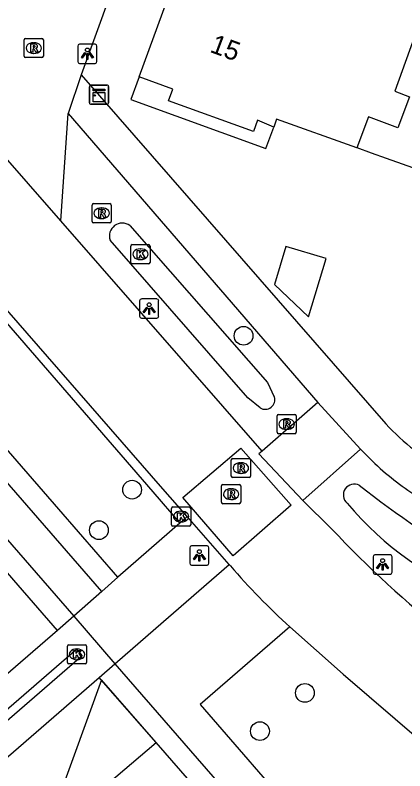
# Model space of a CAD drawing. Extents: x 155888 to 156864, y 383882 to 384671.
# Drawn here: x 156699.39 to 156719.7, y 384044.53 to 384083.96 of the extents above; entities that cross this region are included whole.
import ezdxf

# ---------------------------------------------------------------- set-up
doc = ezdxf.new("R2010")
doc.units = 0
for name, color, linetype in [('IMGEO_Boom', 7, 'Continuous'), ('IMGEO_Greppel_droge_sloot', 7, 'Continuous'), ('IMGEO_Kast', 7, 'Continuous'), ('IMGEO_Kolk', 7, 'Continuous'), ('IMGEO_Lichtpunt', 7, 'Continuous'), ('IMGEO_Pand', 7, 'Continuous'), ('IMGEO_Pand_nummerreeks', 7, 'Continuous'), ('IMGEO_Pand_overbouw', 7, 'Continuous'), ('IMGEO_Parkeervlak_open', 7, 'Continuous'), ('IMGEO_Rijbaan_lokaal_gesloten', 7, 'Continuous'), ('IMGEO_Rijbaan_lokaal_open', 7, 'Continuous'), ('IMGEO_Rioolput', 7, 'Continuous'), ('IMGEO_Voetpad_open', 7, 'Continuous')]:
    doc.layers.add(name, color=color, linetype=linetype)

msp = doc.modelspace()

# ---------------------------------------------------------------- linework, layer by layer
at = {"layer": 'IMGEO_Boom'}
for centre in [(156711.295, 384067.228), (156705.483, 384059.201), (156703.756, 384057.09), (156714.49, 384048.6), (156712.148, 384046.606)]:
    msp.add_circle(centre, 0.489, dxfattribs=at)
at = {"layer": 'IMGEO_Greppel_droge_sloot'}
for points in [[(156705.368, 384072.977), (156712.544, 384064.789)], [(156712.161, 384063.467), (156711.516, 384063.985), (156704.342, 384072.215)], [(156712.544, 384064.789), (156712.897, 384064.044)]]:
    msp.add_lwpolyline(points, dxfattribs=at)
for centre, radius, start, end in [((156704.972, 384072.438), 0.669, 53.7207, 199.4811), ((156712.423, 384063.891), 0.498, 238.3504, 17.8402), ((156717.06, 384058.926), 0.567, 62.3921, 229.3817), ((156759.755, 384114.24), 69.316, 232.25466, 238.48302), ((156730.124, 384069.834), 17.579, 220.1659, 248.8475)]:
    msp.add_arc(centre, radius, start, end, dxfattribs=at)
at = {"layer": 'IMGEO_Kast'}
for p, q in [((156703.26, 384079.379), (156703.26, 384080.22)), ((156703.26, 384080.22), (156703.26, 384079.379)), ((156703.335, 384080.304), (156704.176, 384080.304)), ((156704.176, 384080.304), (156703.335, 384080.304)), ((156704.26, 384080.229), (156704.26, 384079.388)), ((156704.26, 384079.388), (156704.26, 384080.229)), ((156704.185, 384079.304), (156703.344, 384079.304)), ((156703.344, 384079.304), (156704.185, 384079.304))]:
    msp.add_line(p, q, dxfattribs=at)
for points in [[(156703.455, 384080.094), (156704.055, 384080.094), (156704.055, 384080.009), (156703.455, 384080.009), (156703.455, 384080.094)], [(156703.455, 384079.919), (156704.055, 384079.919), (156704.055, 384079.43), (156703.455, 384079.43), (156703.455, 384079.919)]]:
    msp.add_lwpolyline(points, dxfattribs=at)
msp.add_circle((156703.539, 384079.768), 0.0377, dxfattribs=at)
for centre, start, end in [((156703.338, 384080.226), 92.4484, 184.2845), ((156703.338, 384080.226), 92.4484, 184.2845), ((156704.182, 384080.226), 2.4484, 94.2845), ((156704.182, 384080.226), 2.4484, 94.2845), ((156703.338, 384079.382), 182.4484, 274.2845), ((156703.338, 384079.382), 182.4484, 274.2845), ((156704.182, 384079.382), 272.4484, 4.2845), ((156704.182, 384079.382), 272.4484, 4.2845)]:
    msp.add_arc(centre, 0.0779, start, end, dxfattribs=at)
at = {"layer": 'IMGEO_Kolk'}
for p, q in [((156705.42, 384071.057), (156705.42, 384071.909)), ((156705.495, 384071.983), (156706.347, 384071.983)), ((156706.421, 384071.909), (156706.421, 384071.057)), ((156705.908, 384071.763), (156705.933, 384071.763)), ((156705.931, 384071.203), (156705.906, 384071.203)), ((156706.347, 384070.983), (156705.495, 384070.983)), ((156707.538, 384057.374), (156707.538, 384058.226)), ((156707.613, 384058.3), (156708.465, 384058.3)), ((156708.026, 384058.08), (156708.051, 384058.08)), ((156708.539, 384058.226), (156708.539, 384057.374)), ((156708.465, 384057.3), (156707.613, 384057.3)), ((156708.049, 384057.52), (156708.024, 384057.52)), ((156702.113, 384050.187), (156702.113, 384051.039)), ((156702.188, 384051.113), (156703.04, 384051.113)), ((156703.114, 384051.039), (156703.114, 384050.187)), ((156702.601, 384050.893), (156702.626, 384050.893)), ((156702.624, 384050.333), (156702.599, 384050.333)), ((156703.04, 384050.113), (156702.188, 384050.113))]:
    msp.add_line(p, q, dxfattribs=at)
for points in [[(156705.42, 384071.057), (156705.42, 384071.909)], [(156705.495, 384071.983), (156706.347, 384071.983)], [(156706.421, 384071.909), (156706.421, 384071.057)], [(156705.741, 384071.683), (156705.864, 384071.683), (156705.864, 384071.532), (156705.994, 384071.683), (156706.158, 384071.683), (156706.012, 384071.532), (156706.165, 384071.283), (156706.013, 384071.283), (156705.928, 384071.447), (156705.864, 384071.38), (156705.864, 384071.283), (156705.741, 384071.283), (156705.741, 384071.683)], [(156706.347, 384070.983), (156705.495, 384070.983)], [(156707.538, 384057.374), (156707.538, 384058.226)], [(156707.613, 384058.3), (156708.465, 384058.3)], [(156708.539, 384058.226), (156708.539, 384057.374)], [(156707.859, 384058), (156707.982, 384058), (156707.982, 384057.849), (156708.112, 384058), (156708.276, 384058), (156708.13, 384057.849), (156708.283, 384057.6), (156708.131, 384057.6), (156708.046, 384057.764), (156707.982, 384057.697), (156707.982, 384057.6), (156707.859, 384057.6), (156707.859, 384058)], [(156708.465, 384057.3), (156707.613, 384057.3)], [(156702.113, 384050.187), (156702.113, 384051.039)], [(156702.188, 384051.113), (156703.04, 384051.113)], [(156703.114, 384051.039), (156703.114, 384050.187)], [(156702.434, 384050.813), (156702.557, 384050.813), (156702.557, 384050.662), (156702.687, 384050.813), (156702.851, 384050.813), (156702.705, 384050.662), (156702.858, 384050.413), (156702.706, 384050.413), (156702.621, 384050.577), (156702.557, 384050.51), (156702.557, 384050.413), (156702.434, 384050.413), (156702.434, 384050.813)], [(156703.04, 384050.113), (156702.188, 384050.113)]]:
    msp.add_lwpolyline(points, dxfattribs=at)
for centre, start, end in [((156705.497, 384071.907), 91.552, 178.448), ((156705.497, 384071.907), 91.552, 178.448), ((156706.345, 384071.907), 1.552, 88.448), ((156706.345, 384071.907), 1.552, 88.448), ((156705.497, 384071.059), 181.552, 268.448), ((156705.497, 384071.059), 181.552, 268.448), ((156706.345, 384071.059), 271.552, 358.448), ((156706.345, 384071.059), 271.552, 358.448), ((156707.615, 384058.224), 91.552, 178.448), ((156707.615, 384058.224), 91.552, 178.448), ((156708.463, 384058.224), 1.552, 88.448), ((156708.463, 384058.224), 1.552, 88.448), ((156707.615, 384057.376), 181.552, 268.448), ((156707.615, 384057.376), 181.552, 268.448), ((156708.463, 384057.376), 271.552, 358.448), ((156708.463, 384057.376), 271.552, 358.448), ((156702.19, 384051.037), 91.552, 178.448), ((156702.19, 384051.037), 91.552, 178.448), ((156703.038, 384051.037), 1.552, 88.448), ((156703.038, 384051.037), 1.552, 88.448), ((156702.19, 384050.189), 181.552, 268.448), ((156702.19, 384050.189), 181.552, 268.448), ((156703.038, 384050.189), 271.552, 358.448), ((156703.038, 384050.189), 271.552, 358.448)]:
    msp.add_arc(centre, 0.0765, start, end, dxfattribs=at)
for centre, major_axis, ratio, start_param, end_param in [((156705.907, 384071.483), (-0.387, 0.002), 0.722429, 4.712389, 7.853982), ((156705.932, 384071.483), (-0.39, 0.002), 0.717154, 1.570796, 4.712389), ((156708.025, 384057.8), (-0.387, 0.002), 0.722429, 4.712389, 7.853982), ((156708.05, 384057.8), (-0.39, 0.002), 0.717154, 1.570796, 4.712389), ((156702.6, 384050.613), (-0.387, 0.002), 0.722429, 4.712389, 7.853982), ((156702.625, 384050.613), (-0.39, 0.002), 0.717154, 1.570796, 4.712389)]:
    msp.add_ellipse(centre, major_axis=major_axis, ratio=ratio, start_param=start_param, end_param=end_param, dxfattribs=at)
at = {"layer": 'IMGEO_Lichtpunt'}
for p, q in [((156702.655, 384082.341), (156702.655, 384081.534)), ((156702.655, 384082.341), (156702.655, 384081.534)), ((156703.557, 384082.436), (156702.749, 384082.436)), ((156703.557, 384082.436), (156702.749, 384082.436)), ((156703.651, 384081.534), (156703.651, 384082.341)), ((156703.651, 384081.534), (156703.651, 384082.341)), ((156702.749, 384081.44), (156703.557, 384081.44)), ((156702.749, 384081.44), (156703.557, 384081.44)), ((156705.873, 384069.053), (156705.873, 384068.246)), ((156705.873, 384069.053), (156705.873, 384068.246)), ((156706.775, 384069.148), (156705.967, 384069.148)), ((156706.775, 384069.148), (156705.967, 384069.148)), ((156706.869, 384068.246), (156706.869, 384069.053)), ((156706.869, 384068.246), (156706.869, 384069.053)), ((156705.967, 384068.152), (156706.775, 384068.152)), ((156705.967, 384068.152), (156706.775, 384068.152)), ((156708.491, 384056.173), (156708.491, 384055.366)), ((156708.491, 384056.173), (156708.491, 384055.366)), ((156709.393, 384056.268), (156708.585, 384056.268)), ((156709.393, 384056.268), (156708.585, 384056.268)), ((156709.487, 384055.366), (156709.487, 384056.173)), ((156709.487, 384055.366), (156709.487, 384056.173)), ((156718.041, 384055.703), (156718.041, 384054.896)), ((156718.041, 384055.703), (156718.041, 384054.896)), ((156718.943, 384055.798), (156718.135, 384055.798)), ((156718.943, 384055.798), (156718.135, 384055.798)), ((156719.037, 384054.896), (156719.037, 384055.703)), ((156719.037, 384054.896), (156719.037, 384055.703)), ((156708.585, 384055.272), (156709.393, 384055.272)), ((156708.585, 384055.272), (156709.393, 384055.272)), ((156718.135, 384054.802), (156718.943, 384054.802)), ((156718.135, 384054.802), (156718.943, 384054.802))]:
    msp.add_line(p, q, dxfattribs=at)
for points in [[(156703.029, 384082.005), (156703.068, 384081.977), (156702.88, 384081.715), (156702.842, 384081.742), (156703.029, 384082.005)], [(156703.131, 384081.957), (156703.178, 384081.957), (156703.178, 384081.635), (156703.131, 384081.635), (156703.131, 384081.957)], [(156703.241, 384081.977), (156703.279, 384082.004), (156703.466, 384081.742), (156703.427, 384081.714), (156703.241, 384081.977)], [(156706.247, 384068.717), (156706.286, 384068.689), (156706.098, 384068.427), (156706.06, 384068.454), (156706.247, 384068.717)], [(156706.349, 384068.669), (156706.396, 384068.669), (156706.396, 384068.347), (156706.349, 384068.347), (156706.349, 384068.669)], [(156706.459, 384068.689), (156706.497, 384068.716), (156706.684, 384068.454), (156706.645, 384068.426), (156706.459, 384068.689)], [(156708.865, 384055.837), (156708.904, 384055.809), (156708.716, 384055.547), (156708.678, 384055.574), (156708.865, 384055.837)], [(156708.967, 384055.789), (156709.014, 384055.789), (156709.014, 384055.467), (156708.967, 384055.467), (156708.967, 384055.789)], [(156709.077, 384055.809), (156709.115, 384055.836), (156709.302, 384055.574), (156709.263, 384055.546), (156709.077, 384055.809)], [(156718.415, 384055.367), (156718.454, 384055.339), (156718.266, 384055.077), (156718.228, 384055.104), (156718.415, 384055.367)], [(156718.517, 384055.319), (156718.564, 384055.319), (156718.564, 384054.997), (156718.517, 384054.997), (156718.517, 384055.319)], [(156718.627, 384055.339), (156718.665, 384055.366), (156718.852, 384055.104), (156718.813, 384055.076), (156718.627, 384055.339)]]:
    msp.add_lwpolyline(points, dxfattribs=at)
for centre in [(156703.154, 384082.139), (156706.372, 384068.851), (156708.99, 384055.971), (156718.54, 384055.501)]:
    msp.add_circle(centre, 0.0994, dxfattribs=at)
for centre, start, end in [((156702.749, 384082.341), 90, 180), ((156702.749, 384082.341), 90, 180), ((156703.557, 384082.341), 0, 90), ((156703.557, 384082.341), 0, 90), ((156702.749, 384081.534), 180, 270), ((156702.749, 384081.534), 180, 270), ((156703.557, 384081.534), 270, 0), ((156703.557, 384081.534), 270, 360), ((156705.967, 384069.053), 90, 180), ((156705.967, 384069.053), 90, 180), ((156706.775, 384069.053), 0, 90), ((156706.775, 384069.053), 0, 90), ((156705.967, 384068.246), 180, 270), ((156705.967, 384068.246), 180, 270), ((156706.775, 384068.246), 270, 0), ((156706.775, 384068.246), 270, 360), ((156708.585, 384056.173), 90, 180), ((156708.585, 384056.173), 90, 180), ((156709.393, 384056.173), 0, 90), ((156709.393, 384056.173), 0, 90), ((156718.135, 384055.703), 90, 180), ((156718.135, 384055.703), 90, 180), ((156718.943, 384055.703), 0, 90), ((156718.943, 384055.703), 0, 90), ((156708.585, 384055.366), 180, 270), ((156708.585, 384055.366), 180, 270), ((156709.393, 384055.366), 270, 0), ((156709.393, 384055.366), 270, 360), ((156718.135, 384054.896), 180, 270), ((156718.135, 384054.896), 180, 270), ((156718.943, 384054.896), 270, 0), ((156718.943, 384054.896), 270, 360)]:
    msp.add_arc(centre, 0.0946, start, end, dxfattribs=at)
at = {"layer": 'IMGEO_Pand'}
for points in [[(156717.202, 384077.035), (156713.016, 384078.531), (156712.866, 384078.117), (156712.02, 384078.484), (156711.803, 384077.882), (156707.39, 384079.479), (156707.614, 384080.095), (156705.847, 384080.737), (156708.576, 384088.222), (156711.226, 384087.26), (156712.218, 384089.991), (156712.291, 384090.192)], [(156721.62, 384086.806), (156719.179, 384079.987), (156719.947, 384079.701), (156719.342, 384078.08), (156717.805, 384078.653), (156717.202, 384077.035)], [(156730.94, 384083.424), (156730.867, 384083.223), (156729.87, 384080.482), (156729.131, 384078.45), (156731.789, 384077.478), (156729.818, 384072.063), (156728.017, 384072.671), (156727.798, 384072.07), (156723.398, 384073.674), (156723.619, 384074.263), (156722.767, 384074.581), (156722.916, 384074.994), (156718.751, 384076.482), (156717.963, 384076.763), (156717.216, 384077.03), (156717.202, 384077.035)], [(156715.594, 384071.265), (156713.505, 384071.894), (156712.903, 384069.896), (156714.676, 384068.216), (156715.594, 384071.265)], [(156701.592, 384051.857), (156699.314, 384054.479), (156698.108, 384055.866), (156697.474, 384056.596)], [(156701.592, 384051.857), (156694.362, 384045.615)], [(156696.47, 384028.869), (156700.897, 384041.049), (156706.733, 384046.01)], [(156713.854, 384037.826), (156706.733, 384046.01)]]:
    msp.add_lwpolyline(points, dxfattribs=at)
at = {"layer": 'IMGEO_Pand_overbouw'}
for points in [[(156705.847, 384080.737), (156705.421, 384079.562), (156712.454, 384076.99), (156712.866, 384078.117), (156712.02, 384078.484), (156711.803, 384077.882), (156707.39, 384079.479), (156707.614, 384080.095)], [(156700.897, 384041.049), (156706.733, 384046.01), (156703.889, 384049.282)]]:
    msp.add_lwpolyline(points, close=True, dxfattribs=at)
at = {"layer": 'IMGEO_Parkeervlak_open'}
msp.add_lwpolyline([(156704.744, 384054.644), (156701.662, 384058.188), (156693.531, 384067.538)], dxfattribs=at)
at = {"layer": 'IMGEO_Rijbaan_lokaal_gesloten'}
for points in [[(156708.358, 384057.797), (156707.089, 384059.25), (156688.102, 384081.041), (156680.796, 384089.479), (156662.154, 384110.91), (156634.612, 384142.629)], [(156696.778, 384070.365), (156704.9, 384061.019), (156706.573, 384059.093), (156707.975, 384057.462)], [(156708.358, 384057.797), (156707.975, 384057.462)]]:
    msp.add_lwpolyline(points, dxfattribs=at)
at = {"layer": 'IMGEO_Rijbaan_lokaal_open'}
for points in [[(156762.028, 384244.15), (156702.835, 384080.846)], [(156701.762, 384073.232), (156691.649, 384084.815)], [(156702.835, 384080.846), (156702.148, 384078.82)], [(156701.762, 384073.232), (156702.148, 384078.82)], [(156711.152, 384061.362), (156713.772, 384058.385), (156710.758, 384055.75), (156708.131, 384058.789), (156711.152, 384061.362)]]:
    msp.add_lwpolyline(points, dxfattribs=at)
at = {"layer": 'IMGEO_Rioolput'}
for p, q in [((156699.861, 384081.813), (156699.861, 384082.665)), ((156699.936, 384082.739), (156700.788, 384082.739)), ((156700.349, 384082.519), (156700.374, 384082.519)), ((156700.862, 384082.665), (156700.862, 384081.813)), ((156700.788, 384081.739), (156699.936, 384081.739)), ((156700.372, 384081.959), (156700.347, 384081.959)), ((156703.397, 384073.198), (156703.397, 384074.05)), ((156703.472, 384074.124), (156704.324, 384074.124)), ((156703.885, 384073.904), (156703.91, 384073.904)), ((156704.398, 384074.05), (156704.398, 384073.198)), ((156704.324, 384073.124), (156703.472, 384073.124)), ((156703.908, 384073.344), (156703.883, 384073.344)), ((156713.04, 384062.196), (156713.04, 384063.048)), ((156713.115, 384063.122), (156713.967, 384063.122)), ((156713.528, 384062.902), (156713.553, 384062.902)), ((156714.041, 384063.048), (156714.041, 384062.196)), ((156713.551, 384062.342), (156713.526, 384062.342)), ((156713.967, 384062.122), (156713.115, 384062.122)), ((156710.729, 384060.83), (156711.581, 384060.83)), ((156710.654, 384059.904), (156710.654, 384060.756)), ((156711.142, 384060.61), (156711.167, 384060.61)), ((156711.655, 384060.756), (156711.655, 384059.904)), ((156711.165, 384060.05), (156711.14, 384060.05)), ((156711.581, 384059.83), (156710.729, 384059.83)), ((156710.144, 384058.542), (156710.144, 384059.394)), ((156710.219, 384059.468), (156711.071, 384059.468)), ((156710.632, 384059.248), (156710.657, 384059.248)), ((156711.145, 384059.394), (156711.145, 384058.542)), ((156711.071, 384058.468), (156710.219, 384058.468)), ((156710.655, 384058.688), (156710.63, 384058.688))]:
    msp.add_line(p, q, dxfattribs=at)
for points in [[(156699.861, 384081.813), (156699.861, 384082.665)], [(156699.936, 384082.739), (156700.788, 384082.739)], [(156700.862, 384082.665), (156700.862, 384081.813)], [(156700.45, 384082.437), (156700.198, 384082.439), (156700.198, 384082.039)], [(156700.198, 384082.039), (156700.322, 384082.039), (156700.322, 384082.201), (156700.333, 384082.201)], [(156700.376, 384082.358), (156700.322, 384082.358), (156700.322, 384082.277)], [(156700.322, 384082.277), (156700.374, 384082.277)], [(156700.38, 384082.172), (156700.451, 384082.039), (156700.591, 384082.039), (156700.526, 384082.165)], [(156700.788, 384081.739), (156699.936, 384081.739)], [(156703.397, 384073.198), (156703.397, 384074.05)], [(156703.472, 384074.124), (156704.324, 384074.124)], [(156703.986, 384073.822), (156703.734, 384073.824), (156703.734, 384073.424)], [(156704.398, 384074.05), (156704.398, 384073.198)], [(156703.734, 384073.424), (156703.858, 384073.424), (156703.858, 384073.586), (156703.869, 384073.586)], [(156703.912, 384073.743), (156703.858, 384073.743), (156703.858, 384073.662)], [(156703.858, 384073.662), (156703.91, 384073.662)], [(156703.916, 384073.557), (156703.987, 384073.424), (156704.127, 384073.424), (156704.062, 384073.55)], [(156704.324, 384073.124), (156703.472, 384073.124)], [(156713.04, 384062.196), (156713.04, 384063.048)], [(156713.115, 384063.122), (156713.967, 384063.122)], [(156713.629, 384062.82), (156713.377, 384062.822), (156713.377, 384062.422)], [(156713.555, 384062.741), (156713.501, 384062.741), (156713.501, 384062.66)], [(156714.041, 384063.048), (156714.041, 384062.196)], [(156713.377, 384062.422), (156713.501, 384062.422), (156713.501, 384062.584), (156713.512, 384062.584)], [(156713.501, 384062.66), (156713.553, 384062.66)], [(156713.559, 384062.555), (156713.63, 384062.422), (156713.77, 384062.422), (156713.705, 384062.548)], [(156713.967, 384062.122), (156713.115, 384062.122)], [(156710.729, 384060.83), (156711.581, 384060.83)], [(156710.654, 384059.904), (156710.654, 384060.756)], [(156711.243, 384060.528), (156710.991, 384060.53), (156710.991, 384060.13)], [(156711.169, 384060.449), (156711.115, 384060.449), (156711.115, 384060.368)], [(156711.115, 384060.368), (156711.167, 384060.368)], [(156711.655, 384060.756), (156711.655, 384059.904)], [(156710.991, 384060.13), (156711.115, 384060.13), (156711.115, 384060.292), (156711.126, 384060.292)], [(156711.173, 384060.263), (156711.244, 384060.13), (156711.384, 384060.13), (156711.319, 384060.256)], [(156711.581, 384059.83), (156710.729, 384059.83)], [(156710.144, 384058.542), (156710.144, 384059.394)], [(156710.219, 384059.468), (156711.071, 384059.468)], [(156711.145, 384059.394), (156711.145, 384058.542)], [(156710.733, 384059.166), (156710.481, 384059.168), (156710.481, 384058.768)], [(156710.481, 384058.768), (156710.605, 384058.768), (156710.605, 384058.93), (156710.616, 384058.93)], [(156710.659, 384059.087), (156710.605, 384059.087), (156710.605, 384059.006)], [(156710.605, 384059.006), (156710.657, 384059.006)], [(156710.663, 384058.901), (156710.734, 384058.768), (156710.874, 384058.768), (156710.809, 384058.894)], [(156711.071, 384058.468), (156710.219, 384058.468)]]:
    msp.add_lwpolyline(points, dxfattribs=at)
for centre, radius, start, end in [((156699.938, 384082.663), 0.0765, 91.552, 178.448), ((156699.938, 384082.663), 0.0765, 91.552, 178.448), ((156700.786, 384082.663), 0.0765, 1.552, 88.448), ((156700.786, 384082.663), 0.0765, 1.552, 88.448), ((156700.332, 384082.148), 0.0533, 26.0293, 88.6989), ((156700.358, 384082.466), 0.19, 274.7715, 282.9687), ((156700.382, 384082.262), 0.0964, 77.0061, 93.1865), ((156700.396, 384082.319), 0.0378, 276.6634, 79.6772), ((156700.449, 384082.327), 0.109, 350.3612, 89.416), ((156700.447, 384082.327), 0.112, 277.5842, 350.9817), ((156700.431, 384082.112), 0.108, 29.5134, 73.7905), ((156699.938, 384081.815), 0.0765, 181.552, 268.448), ((156699.938, 384081.815), 0.0765, 181.552, 268.448), ((156700.786, 384081.815), 0.0765, 271.552, 358.448), ((156700.786, 384081.815), 0.0765, 271.552, 358.448), ((156703.474, 384074.048), 0.0765, 91.552, 178.448), ((156703.474, 384074.048), 0.0765, 91.552, 178.448), ((156703.985, 384073.712), 0.109, 350.3612, 89.416), ((156704.322, 384074.048), 0.0765, 1.552, 88.448), ((156704.322, 384074.048), 0.0765, 1.552, 88.448), ((156703.868, 384073.533), 0.0533, 26.0293, 88.6989), ((156703.894, 384073.851), 0.19, 274.7715, 282.9687), ((156703.918, 384073.647), 0.0964, 77.0061, 93.1865), ((156703.932, 384073.704), 0.0378, 276.6634, 79.6772), ((156703.983, 384073.712), 0.112, 277.5842, 350.9817), ((156703.967, 384073.497), 0.108, 29.5134, 73.7905), ((156703.474, 384073.2), 0.0765, 181.552, 268.448), ((156703.474, 384073.2), 0.0765, 181.552, 268.448), ((156704.322, 384073.2), 0.0765, 271.552, 358.448), ((156704.322, 384073.2), 0.0765, 271.552, 358.448), ((156713.117, 384063.046), 0.0765, 91.552, 178.448), ((156713.117, 384063.046), 0.0765, 91.552, 178.448), ((156713.561, 384062.645), 0.0964, 77.0061, 93.1865), ((156713.575, 384062.702), 0.0378, 276.6634, 79.6772), ((156713.628, 384062.71), 0.109, 350.3612, 89.416), ((156713.965, 384063.046), 0.0765, 1.552, 88.448), ((156713.965, 384063.046), 0.0765, 1.552, 88.448), ((156713.511, 384062.531), 0.0533, 26.0293, 88.6989), ((156713.537, 384062.849), 0.19, 274.7715, 282.9687), ((156713.626, 384062.71), 0.112, 277.5842, 350.9817), ((156713.61, 384062.495), 0.108, 29.5134, 73.7905), ((156713.117, 384062.198), 0.0765, 181.552, 268.448), ((156713.117, 384062.198), 0.0765, 181.552, 268.448), ((156713.965, 384062.198), 0.0765, 271.552, 358.448), ((156713.965, 384062.198), 0.0765, 271.552, 358.448), ((156710.731, 384060.754), 0.0765, 91.552, 178.448), ((156710.731, 384060.754), 0.0765, 91.552, 178.448), ((156711.579, 384060.754), 0.0765, 1.552, 88.448), ((156711.579, 384060.754), 0.0765, 1.552, 88.448), ((156711.151, 384060.557), 0.19, 274.7715, 282.9687), ((156711.175, 384060.353), 0.0964, 77.0061, 93.1865), ((156711.189, 384060.41), 0.0378, 276.6634, 79.6772), ((156711.242, 384060.418), 0.109, 350.3612, 89.416), ((156711.24, 384060.418), 0.112, 277.5842, 350.9817), ((156711.125, 384060.239), 0.0533, 26.0293, 88.6989), ((156711.224, 384060.203), 0.108, 29.5134, 73.7905), ((156710.731, 384059.906), 0.0765, 181.552, 268.448), ((156710.731, 384059.906), 0.0765, 181.552, 268.448), ((156711.579, 384059.906), 0.0765, 271.552, 358.448), ((156711.579, 384059.906), 0.0765, 271.552, 358.448), ((156710.221, 384059.392), 0.0765, 91.552, 178.448), ((156710.221, 384059.392), 0.0765, 91.552, 178.448), ((156711.069, 384059.392), 0.0765, 1.552, 88.448), ((156711.069, 384059.392), 0.0765, 1.552, 88.448), ((156710.615, 384058.877), 0.0533, 26.0293, 88.6989), ((156710.641, 384059.195), 0.19, 274.7715, 282.9687), ((156710.665, 384058.991), 0.0964, 77.0061, 93.1865), ((156710.679, 384059.048), 0.0378, 276.6634, 79.6772), ((156710.732, 384059.056), 0.109, 350.3612, 89.416), ((156710.73, 384059.056), 0.112, 277.5842, 350.9817), ((156710.714, 384058.841), 0.108, 29.5134, 73.7905), ((156710.221, 384058.544), 0.0765, 181.552, 268.448), ((156710.221, 384058.544), 0.0765, 181.552, 268.448), ((156711.069, 384058.544), 0.0765, 271.552, 358.448), ((156711.069, 384058.544), 0.0765, 271.552, 358.448)]:
    msp.add_arc(centre, radius, start, end, dxfattribs=at)
for centre, major_axis, ratio, start_param, end_param in [((156700.348, 384082.239), (-0.387, 0.002), 0.722429, 4.712389, 7.853982), ((156700.373, 384082.239), (-0.39, 0.002), 0.717154, 1.570796, 4.712389), ((156703.884, 384073.624), (-0.387, 0.002), 0.722429, 4.712389, 7.853982), ((156703.909, 384073.624), (-0.39, 0.002), 0.717154, 1.570796, 4.712389), ((156713.527, 384062.622), (-0.387, 0.002), 0.722429, 4.712389, 7.853982), ((156713.552, 384062.622), (-0.39, 0.002), 0.717154, 1.570796, 4.712389), ((156711.141, 384060.33), (-0.387, 0.002), 0.722429, 4.712389, 7.853982), ((156711.166, 384060.33), (-0.39, 0.002), 0.717154, 1.570796, 4.712389), ((156710.631, 384058.968), (-0.387, 0.002), 0.722429, 4.712389, 7.853982), ((156710.656, 384058.968), (-0.39, 0.002), 0.717154, 1.570796, 4.712389)]:
    msp.add_ellipse(centre, major_axis=major_axis, ratio=ratio, start_param=start_param, end_param=end_param, dxfattribs=at)
at = {"layer": 'IMGEO_Voetpad_open'}
for points in [[(156666.669, 384093.809), (156702.45, 384052.606)], [(156702.835, 384080.846), (156718.715, 384062.632)], [(156702.148, 384078.82), (156715.158, 384063.746)], [(156712.256, 384061.212), (156701.762, 384073.232)], [(156703.906, 384053.898), (156692.513, 384066.999), (156693.363, 384067.725), (156693.531, 384067.538)], [(156715.158, 384063.746), (156712.256, 384061.212)], [(156715.158, 384063.746), (156717.388, 384061.306)], [(156712.256, 384061.212), (156712.098, 384061.075), (156714.376, 384058.642)], [(156714.376, 384058.642), (156717.388, 384061.306)], [(156717.388, 384061.306), (156718.143, 384060.562)], [(156715.884, 384057.159), (156714.376, 384058.642)], [(156710.535, 384055.305), (156708.358, 384057.797)], [(156707.975, 384057.462), (156706.357, 384056.045), (156704.744, 384054.644)], [(156704.577, 384050.119), (156706.721, 384051.971), (156710.535, 384055.305)], [(156710.535, 384055.305), (156710.605, 384055.225)], [(156704.744, 384054.644), (156703.906, 384053.898)], [(156703.906, 384053.898), (156702.45, 384052.606)], [(156702.45, 384052.606), (156701.592, 384051.857)], [(156702.45, 384052.606), (156704.577, 384050.119)], [(156713.711, 384052.04), (156709.035, 384047.988), (156719.633, 384035.754)], [(156713.711, 384052.04), (156716.478, 384049.583), (156720.556, 384046.085)], [(156665.113, 384017.769), (156664.832, 384018.136), (156702.582, 384050.885), (156702.889, 384050.539), (156665.113, 384017.769)], [(156703.764, 384049.407), (156704.577, 384050.119)], [(156704.577, 384050.119), (156716.531, 384036.364)], [(156662.36, 384013.004), (156662.126, 384013.26), (156703.764, 384049.407)], [(156706.733, 384046.01), (156703.875, 384049.275), (156703.764, 384049.407)]]:
    msp.add_lwpolyline(points, dxfattribs=at)
for centre, radius, start, end in [((156727.315, 384070.5), 11.656, 222.4557, 242.2362), ((156728.949, 384072.139), 15.837, 226.9713, 237.657), ((156752.969, 384091.689), 50.671, 222.9572, 232.2349), ((156739.21, 384080.014), 37.851, 220.9116, 227.6495)]:
    msp.add_arc(centre, radius, start, end, dxfattribs=at)

# ---------------------------------------------------------------- texts
at = {"layer": 'IMGEO_Pand_nummerreeks'}
msp.add_text('15', height=1, rotation=339.66, dxfattribs=at).set_placement((156709.487, 384082.049))

doc.saveas('drawing.dxf')
